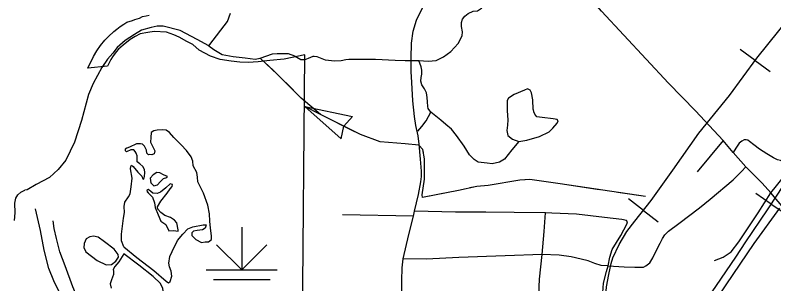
# Model space of a CAD drawing. Extents: x 22866 to 28196, y 1324810 to 1328105.
# Drawn here: x 25647.4 to 25775.8, y 1326166.2 to 1326211.7 of the extents above; entities that cross this region are included whole.
import ezdxf

# ---------------------------------------------------------------- set-up
doc = ezdxf.new("R2010")
doc.units = 0
for name, color, linetype in [('Level 33', 7, 'Continuous'), ('Level 35', 7, 'Continuous'), ('Level 40', 7, 'Continuous'), ('Level 43', 7, 'Continuous'), ('Level 44', 7, 'Continuous'), ('Level 6', 7, 'Continuous')]:
    doc.layers.add(name, color=color, linetype=linetype)

msp = doc.modelspace()

# ---------------------------------------------------------------- linework, layer by layer
at = {"layer": 'Level 33'}
for points in [[(25714.46, 1326204.44), (25714.5, 1326206.98), (25714.78, 1326209.04), (25715.35, 1326210.89), (25716.45, 1326213.24), (25717.02, 1326215.41), (25717.3, 1326216.97), (25717.23, 1326218.29), (25717.13, 1326221.52), (25717.13, 1326223.77), (25717.3, 1326225.48), (25717.94, 1326227.86), (25718.4, 1326230.03), (25718.55, 1326231.77), (25718.55, 1326235.75)], [(25768.92, 1326188.46), (25767.27, 1326190.48), (25762.57, 1326195.56), (25757.99, 1326200.24), (25746.68, 1326212.42), (25744.56, 1326214.93)], [(25715.03, 1326178.52), (25715.71, 1326181.37), (25716.08, 1326183.49), (25716.17, 1326184.43), (25716.17, 1326185.29), (25716.02, 1326187.32), (25715.81, 1326189.86), (25715.63, 1326191.29), (25715.24, 1326193.05), (25714.98, 1326194.57), (25714.75, 1326197.21), (25714.57, 1326200.33), (25714.46, 1326202.2), (25714.44, 1326203.19), (25714.46, 1326204.44)], [(25767.27, 1326190.48), (25762.83, 1326185.18)], [(25775.33, 1326181.64), (25776.29, 1326182.83), (25777.18, 1326183.98), (25778.05, 1326185.13), (25778.2, 1326185.76), (25778.1, 1326186.18), (25777.84, 1326186.52), (25777.52, 1326186.83), (25776.97, 1326187.1), (25776.45, 1326187.23), (25775.77, 1326187.59), (25774.65, 1326188.27), (25773.42, 1326189.03), (25772.43, 1326189.76), (25771.72, 1326190.31), (25771.43, 1326190.55), (25771.15, 1326190.63), (25770.81, 1326190.63), (25770.44, 1326190.42), (25769.94, 1326190.03), (25769.42, 1326189.22), (25768.92, 1326188.46)], [(25768.92, 1326188.46), (25771.1, 1326186.04)], [(25768.96, 1326183.85), (25770.38, 1326185.26), (25771.1, 1326186.04)], [(25777.18, 1326179.45), (25775.33, 1326181.64), (25773.84, 1326183.29), (25771.15, 1326186)], [(25747.77, 1326169.24), (25750.47, 1326169.12), (25752.31, 1326169.03), (25753.28, 1326169.03), (25753.78, 1326169.05), (25754.15, 1326169.24), (25754.86, 1326169.8), (25755.33, 1326170.61), (25756.03, 1326172.03), (25756.58, 1326173.11), (25757, 1326173.91), (25757.4, 1326174.53), (25758, 1326175.13), (25759.74, 1326176.43), (25763.27, 1326179.08), (25765.06, 1326180.56), (25768.96, 1326183.85)], [(25765.78, 1326170.16), (25767.26, 1326170.76), (25768.59, 1326171.64), (25769.89, 1326173.36), (25773.19, 1326178.24), (25775.33, 1326181.64)], [(25713.07, 1326170.44), (25714.05, 1326174.57), (25714.81, 1326177.67), (25715.03, 1326178.52)], [(25747.77, 1326169.24), (25748.06, 1326170.73), (25748.49, 1326172.01), (25749.91, 1326174.39), (25750.94, 1326176.31), (25751.08, 1326176.74), (25750.91, 1326176.92), (25750.09, 1326177.1), (25747.14, 1326177.45), (25742.45, 1326178.02), (25738.26, 1326178.2), (25737.19, 1326178.27), (25731.9, 1326178.3), (25727.07, 1326178.38), (25721.92, 1326178.38), (25715.03, 1326178.52)], [(25760.25, 1326154.95), (25764.69, 1326161.41), (25767.77, 1326166.04), (25772.48, 1326173.04), (25776.84, 1326179.05)], [(25714.81, 1326177.67), (25702.83, 1326177.93)], [(25736.59, 1326171.17), (25736.98, 1326175.1), (25737.19, 1326178.27)], [(25747.77, 1326169.24), (25746.61, 1326169.31), (25745.54, 1326169.67), (25744.41, 1326170.09), (25743.2, 1326170.41), (25741.53, 1326170.77), (25739.5, 1326171.05), (25736.59, 1326171.17), (25730.34, 1326170.98), (25722.49, 1326170.66), (25717.02, 1326170.41), (25713.07, 1326170.44)], [(25735.98, 1326163.02), (25736.16, 1326167.01), (25736.59, 1326171.17)], [(25712.79, 1326162.49), (25712.84, 1326164.83), (25712.88, 1326166.8), (25712.93, 1326168.95), (25713.07, 1326170.44)], [(25747.64, 1326153.14), (25747.74, 1326154.54), (25747.67, 1326156.35), (25747.35, 1326160.33), (25746.99, 1326162.74), (25746.96, 1326163.44), (25746.88, 1326164.76), (25746.99, 1326166.33), (25747.52, 1326168.32), (25747.77, 1326169.24)]]:
    msp.add_lwpolyline(points, dxfattribs=at)
at = {"layer": 'Level 35'}
for points in [[(25705.21, 1326204.3), (25708.42, 1326204.28), (25711.74, 1326204.12), (25713.44, 1326204.07), (25715.75, 1326204.06), (25717.32, 1326203.96), (25718.66, 1326204.04), (25719.89, 1326204.67), (25721.14, 1326205.58), (25722.4, 1326206.92), (25723.07, 1326208.23), (25723.15, 1326208.91), (25722.97, 1326209.82), (25722.94, 1326210.48), (25723.15, 1326211.05), (25723.52, 1326211.58), (25724.07, 1326212.05), (25724.93, 1326212.41), (25725.69, 1326212.49), (25726.32, 1326212.94), (25727.23, 1326213.83), (25727.91, 1326215.34)], [(25680.17, 1326206.53), (25682.21, 1326209.23), (25683.36, 1326210.7), (25683.86, 1326212.08)], [(25680.17, 1326206.53), (25678.24, 1326207.62), (25675.34, 1326209.14), (25672.49, 1326209.9), (25671.47, 1326209.9), (25670.42, 1326209.67), (25668.8, 1326209.19), (25667.6, 1326208.46), (25666.03, 1326207.44), (25664.67, 1326206.26), (25663.94, 1326205.3), (25663.05, 1326204.3), (25662.11, 1326202.89), (25660.62, 1326200.14), (25659.81, 1326198.28)], [(25680.17, 1326206.53), (25681.03, 1326205.93)], [(25681.03, 1326205.93), (25682.47, 1326205.09), (25684.33, 1326204.72), (25686.32, 1326204.51), (25688.04, 1326204.28), (25688.9, 1326204.47), (25690.97, 1326205.22), (25691.78, 1326205.27), (25692.2, 1326205.24), (25693.11, 1326205.27), (25693.63, 1326205.27), (25694.68, 1326204.85), (25695.75, 1326204.25), (25696.48, 1326204.22), (25697.06, 1326204.46), (25697.84, 1326204.8), (25698.05, 1326204.8), (25698.47, 1326204.72), (25699.88, 1326204.17), (25701.5, 1326204.01), (25702.57, 1326204.04), (25703.36, 1326204.25), (25703.91, 1326204.28), (25705.21, 1326204.3)], [(25732.66, 1326190.35), (25731.48, 1326188.92), (25730.86, 1326188.16), (25730.25, 1326187.33), (25729.42, 1326186.83), (25728.14, 1326186.57), (25727.28, 1326186.65), (25725.76, 1326186.83), (25725.13, 1326187.3), (25724.32, 1326188.06), (25723.41, 1326189.55), (25722.13, 1326191.36), (25721.26, 1326192.4), (25720.3, 1326193.21), (25719.49, 1326193.95), (25717.79, 1326195.28), (25717.34, 1326195.93), (25717.24, 1326196.27), (25717.21, 1326197.03), (25717.16, 1326197.77), (25717.06, 1326198.56), (25716.69, 1326199.24), (25716.27, 1326199.95), (25716.09, 1326200.58), (25716.14, 1326201.18), (25716.24, 1326201.75), (25716.24, 1326202.41), (25716.11, 1326202.98), (25715.75, 1326204.06)], [(25735.11, 1326195.74), (25735.06, 1326197.39), (25734.83, 1326198.59), (25734.59, 1326199.01), (25734.12, 1326199.25), (25733.65, 1326199.06), (25731.9, 1326198.28), (25730.91, 1326197.68), (25730.67, 1326197.26), (25730.7, 1326195.51), (25730.78, 1326194.01), (25730.75, 1326193.12), (25730.64, 1326192.18), (25730.8, 1326191.35), (25731.59, 1326190.74), (25732.66, 1326190.35), (25734.04, 1326190.56), (25736.16, 1326191.19), (25737.78, 1326191.97), (25738.43, 1326192.6), (25739.17, 1326193.46), (25739.3, 1326193.81), (25739.14, 1326194.07), (25738.49, 1326194.2), (25736.6, 1326194.38), (25735.74, 1326194.54), (25735.35, 1326194.96), (25735.22, 1326195.35), (25735.14, 1326195.74)], [(25659.81, 1326198.28), (25658.62, 1326193.88), (25657.47, 1326190.22), (25656.01, 1326187.18), (25654.7, 1326185.61), (25653.24, 1326184.25), (25650.99, 1326183.05), (25649.42, 1326182.16), (25649.05, 1326182.06)], [(25715.56, 1326192.07), (25716.27, 1326192.86), (25716.97, 1326193.83), (25717.79, 1326195.28)], [(25678.19, 1326185.11), (25677.53, 1326186.2), (25677.51, 1326186.99), (25677.22, 1326187.72), (25676.44, 1326188.82), (25675.52, 1326189.76), (25674.29, 1326191.04), (25673.56, 1326191.88), (25672.99, 1326192.24), (25672.28, 1326192.32), (25671.44, 1326192.27), (25670.87, 1326192.14), (25670.45, 1326191.85), (25670.35, 1326190.99), (25670.32, 1326190.2), (25670.74, 1326189.42), (25671.05, 1326188.76), (25670.92, 1326188.24), (25670.56, 1326188.08), (25670.22, 1326188.11), (25669.98, 1326188.08), (25669.72, 1326188.37), (25669.64, 1326188.87), (25669.3, 1326189.52), (25668.99, 1326189.89), (25668.62, 1326189.94), (25667.97, 1326189.94), (25666.77, 1326189.37), (25666.32, 1326189.21), (25666.03, 1326189.03), (25666.03, 1326188.82), (25666.25, 1326188.61)], [(25665.96, 1326180.07), (25666.59, 1326180.94), (25666.88, 1326181.49), (25667.03, 1326182.64), (25667.22, 1326184.11), (25666.96, 1326185.68), (25666.98, 1326186.12), (25667.11, 1326186.33), (25667.4, 1326186.1), (25668.19, 1326185.13), (25668.84, 1326184.47), (25669.02, 1326184), (25669.18, 1326183.95), (25669.31, 1326184.42), (25669.34, 1326185.08), (25669.31, 1326185.57), (25669.05, 1326186.12), (25668.52, 1326186.54), (25668.08, 1326186.88), (25668.05, 1326187.4), (25668.05, 1326187.88), (25667.9, 1326188.37), (25667.74, 1326188.63), (25667.51, 1326188.9), (25666.98, 1326188.9), (25666.25, 1326188.61)], [(25670.32, 1326183.4), (25670.9, 1326182.8), (25671.5, 1326183.01), (25671.94, 1326183.51), (25672.52, 1326184.06), (25673.09, 1326184.24), (25673.22, 1326184.4), (25672.52, 1326184.71), (25671.89, 1326185.05), (25671.37, 1326185.08), (25670.79, 1326184.68), (25670.29, 1326184.13), (25670.37, 1326183.35)], [(25675.79, 1326174.62), (25676.63, 1326175.51), (25677.51, 1326175.85), (25679.21, 1326176.24), (25679.74, 1326176.24), (25679.68, 1326175.98), (25679.58, 1326175.67), (25679.13, 1326175.38), (25678.22, 1326175.25), (25677.59, 1326175.14), (25677.3, 1326174.88), (25677.33, 1326174.38), (25678.01, 1326173.7), (25678.93, 1326173.23), (25679.58, 1326173.31), (25680.15, 1326173.34), (25680.65, 1326173.73), (25680.62, 1326174.36), (25680.47, 1326175.64), (25680.39, 1326176.82), (25680.28, 1326178.05), (25680.05, 1326179.54), (25679.27, 1326181.6), (25678.35, 1326183.49), (25678.27, 1326184.3), (25678.19, 1326185.11)], [(25669.75, 1326181.79), (25670.66, 1326180.9), (25671, 1326179.93), (25671.1, 1326179.14), (25671.63, 1326177.89), (25672.07, 1326176.84), (25672.91, 1326176.29), (25673.43, 1326175.17), (25674.19, 1326175.25), (25675.03, 1326175.14), (25675.03, 1326175.35), (25674.79, 1326176.53), (25674.37, 1326177.03), (25673.72, 1326177.47), (25672.73, 1326177.81), (25672.07, 1326178.31), (25671.55, 1326178.88), (25671.52, 1326179.28), (25672.07, 1326180.22), (25673.14, 1326181.6), (25673.67, 1326182.31), (25674.01, 1326182.7), (25674.03, 1326183.04), (25673.67, 1326183.15), (25672.91, 1326182.49), (25672.02, 1326181.73), (25671.44, 1326181.53), (25670.74, 1326181.58), (25670.4, 1326181.89), (25670.11, 1326182.1), (25669.9, 1326182.18), (25669.69, 1326182.08), (25669.75, 1326181.89), (25669.9, 1326181.63)], [(25647.29, 1326176.93), (25647.4, 1326178.26), (25647.34, 1326179.91), (25647.5, 1326180.72), (25647.87, 1326181.27), (25648.39, 1326181.74), (25649.05, 1326182.06)], [(25665.81, 1326172.5), (25665.39, 1326173.5), (25665.39, 1326174.65), (25665.75, 1326177.32), (25665.91, 1326178.29), (25665.86, 1326179.31), (25665.96, 1326180.07)], [(25655.02, 1326164.5), (25653.97, 1326166.72), (25653.14, 1326168.79), (25652.35, 1326171.93), (25651.7, 1326175.28), (25650.86, 1326178.93)], [(25660.48, 1326160.73), (25659.18, 1326162.28), (25657.82, 1326164.25), (25657.15, 1326165.71), (25655.88, 1326169.29), (25654.97, 1326171.65), (25654.42, 1326173.87), (25654, 1326175.6), (25653.87, 1326176.91)], [(25665.81, 1326172.5), (25668.03, 1326170.7), (25670.88, 1326168.48), (25672.97, 1326166.67), (25673.39, 1326166.38), (25673.67, 1326166.62), (25673.94, 1326167.53), (25673.83, 1326168.34), (25673.52, 1326169.08), (25673.44, 1326169.71), (25673.6, 1326170.83), (25673.99, 1326171.69), (25674.9, 1326173.55), (25675.79, 1326174.62)], [(25659.38, 1326171.62), (25661.28, 1326170.16), (25662.8, 1326169.45), (25663.74, 1326169.48), (25664.47, 1326170.08), (25664.89, 1326170.71), (25664.87, 1326171.18), (25664.16, 1326172.07), (25662.54, 1326173.35), (25661.49, 1326174.11), (25660.66, 1326174.27), (25660.08, 1326174.16), (25659.45, 1326173.82), (25659.09, 1326173.06), (25659.04, 1326172.33), (25659.43, 1326171.57)], [(25668.42, 1326163.85), (25669.96, 1326163.77), (25670.88, 1326163.62), (25671.87, 1326163.77), (25672.34, 1326164.04), (25672.5, 1326164.61), (25672.42, 1326165.42), (25672.03, 1326166.26), (25670.8, 1326167.46), (25668.34, 1326169.37), (25665.81, 1326171.31), (25664.97, 1326169.95), (25664.29, 1326169.14), (25663.98, 1326168.64), (25664.06, 1326168.38), (25664.06, 1326167.8), (25663.74, 1326166.89), (25663.48, 1326166.21), (25663.66, 1326165.5)]]:
    msp.add_lwpolyline(points, dxfattribs=at)
at = {"layer": 'Level 40'}
for p, q in [((25772.67, 1326204.06), (25770.12, 1326205.95)), ((25772.67, 1326204.06), (25775.22, 1326202.18)), ((25775.38, 1326179.74), (25772.76, 1326181.52)), ((25753.74, 1326178.67), (25751.25, 1326180.62)), ((25775.38, 1326179.74), (25778.01, 1326177.97)), ((25753.74, 1326178.67), (25756.24, 1326176.72))]:
    msp.add_line(p, q, dxfattribs=at)
for points in [[(25758.74, 1326185.5), (25763.14, 1326191.75), (25768.3, 1326198.14), (25772.97, 1326204.47), (25778.55, 1326211.41), (25781.54, 1326215.58), (25783.24, 1326218.1), (25783.84, 1326219.35), (25784.57, 1326221.69), (25784.71, 1326223.51), (25784.67, 1326225.12), (25784.36, 1326227.22), (25783.91, 1326228.51), (25783.31, 1326229.8), (25782.71, 1326230.82)], [(25747.51, 1326165.7), (25747.9, 1326167.8), (25748.32, 1326169.68), (25748.59, 1326170.63), (25749.64, 1326172.87), (25750.93, 1326175.07), (25752.29, 1326176.81), (25755.05, 1326180.34), (25758.74, 1326185.5), (25763.14, 1326191.75), (25768.3, 1326198.14), (25772.97, 1326204.47), (25778.55, 1326211.41)], [(25704.92, 1326074.4), (25714.05, 1326088.13), (25714.05, 1326088.13), (25724.38, 1326103.19), (25736.03, 1326120.36), (25741.99, 1326129.79), (25747.19, 1326137.58), (25751.14, 1326143.34), (25756.06, 1326150.89), (25762.78, 1326161.05), (25766.12, 1326165.91), (25769.4, 1326170.71), (25771.08, 1326173.34), (25774.73, 1326178.78), (25776.51, 1326181.42), (25779.21, 1326185.59), (25780.87, 1326187.96), (25784.22, 1326192.23), (25788.93, 1326198.08), (25792.77, 1326202.21)], [(25762.78, 1326161.05), (25766.12, 1326165.91), (25769.4, 1326170.71), (25771.08, 1326173.34), (25774.73, 1326178.78), (25776.51, 1326181.42), (25779.21, 1326185.59), (25780.87, 1326187.96), (25784.22, 1326192.23), (25788.93, 1326198.08), (25792.77, 1326202.21)], [(25748.32, 1326169.68), (25748.59, 1326170.63), (25749.64, 1326172.87), (25750.93, 1326175.07), (25752.29, 1326176.81), (25755.05, 1326180.34), (25758.74, 1326185.5)], [(25748.08, 1326156.62), (25747.76, 1326159.49), (25747.44, 1326162.7), (25747.41, 1326164.31), (25747.51, 1326165.7), (25747.9, 1326167.8), (25748.32, 1326169.68)]]:
    msp.add_lwpolyline(points, dxfattribs=at)
at = {"layer": 'Level 43'}
for p, q in [((25696.43, 1326196.25), (25702.59, 1326190.78)), ((25696.43, 1326196.25), (25704.5, 1326194.6)), ((25704.5, 1326194.6), (25703.04, 1326192.96)), ((25702.59, 1326190.78), (25703.03, 1326192.93))]:
    msp.add_line(p, q, dxfattribs=at)
for points in [[(25754.13, 1326181.01), (25739.65, 1326183.15), (25734.52, 1326183.88), (25732.85, 1326183.78), (25727.47, 1326182.89), (25725.58, 1326182.73), (25722.45, 1326182.05), (25716.38, 1326180.85), (25716.33, 1326181.27), (25716.7, 1326183.94), (25716.7, 1326187.39), (25716.44, 1326188.96), (25715.76, 1326189.74), (25713.4, 1326189.95), (25709.17, 1326190.27), (25705.88, 1326191.52), (25699.08, 1326194.92), (25695.84, 1326197.7), (25691.81, 1326201.67), (25688.9, 1326204.47)], [(25691.12, 1326202.34), (25688.9, 1326204.47)], [(25694.51, 1326199.01), (25691.81, 1326201.67), (25691.12, 1326202.34)], [(25704.93, 1326192), (25699.08, 1326194.92), (25696.43, 1326196.25)], [(25716.51, 1326188.52), (25716.44, 1326188.96), (25715.76, 1326189.74), (25713.4, 1326189.95), (25709.17, 1326190.27), (25707.85, 1326190.77)], [(25721.25, 1326181.81), (25716.38, 1326180.85), (25716.33, 1326181.27), (25716.7, 1326183.94), (25716.7, 1326185.37)], [(25733.74, 1326183.84), (25732.85, 1326183.78), (25727.47, 1326182.89), (25725.58, 1326182.73), (25724.35, 1326182.46)], [(25746.29, 1326182.17), (25739.65, 1326183.15), (25736.89, 1326183.55)], [(25754.13, 1326181.01), (25749.43, 1326181.7)]]:
    msp.add_lwpolyline(points, dxfattribs=at)
at = {"layer": 'Level 44'}
for p, q in [((25685.76, 1326175.81), (25685.76, 1326168.61)), ((25685.76, 1326168.61), (25681.52, 1326172.85)), ((25685.76, 1326168.61), (25690, 1326172.85)), ((25679.76, 1326168.61), (25691.76, 1326168.61)), ((25680.96, 1326166.97), (25690.56, 1326166.97))]:
    msp.add_line(p, q, dxfattribs=at)
at = {"layer": 'Level 6'}
msp.add_lwpolyline([(25696.06, 1326159.37), (25696.44, 1326205.01), (25692.95, 1326204.28), (25690.5, 1326204.09), (25688.54, 1326203.82), (25686.86, 1326203.74), (25685.47, 1326203.76), (25683.98, 1326203.93), (25682.11, 1326204.23), (25680.46, 1326204.78), (25678.58, 1326205.81), (25677.5, 1326206.75), (25676.49, 1326207.26), (25675.18, 1326208.01), (25674.26, 1326208.43), (25673.05, 1326208.84), (25670.94, 1326208.95), (25669.89, 1326208.83), (25668.6, 1326208.57), (25667.74, 1326208.12), (25666.88, 1326207.63), (25665.7, 1326206.64), (25664.9, 1326205.96), (25664.52, 1326205.52), (25663.87, 1326204.69), (25663.63, 1326204.25), (25663.03, 1326203.09), (25659.73, 1326202.79), (25660.65, 1326204.73), (25661.26, 1326205.7), (25661.87, 1326206.58), (25662.57, 1326207.5), (25663.23, 1326208.14), (25664.13, 1326208.97), (25664.6, 1326209.37), (25665.21, 1326209.81), (25665.78, 1326210.2), (25666.31, 1326210.55), (25667.26, 1326210.85), (25667.69, 1326211.01), (25668.45, 1326211.26), (25668.97, 1326211.51), (25669.6, 1326211.66), (25670.12, 1326211.77)], dxfattribs=at)

doc.saveas('drawing.dxf')
